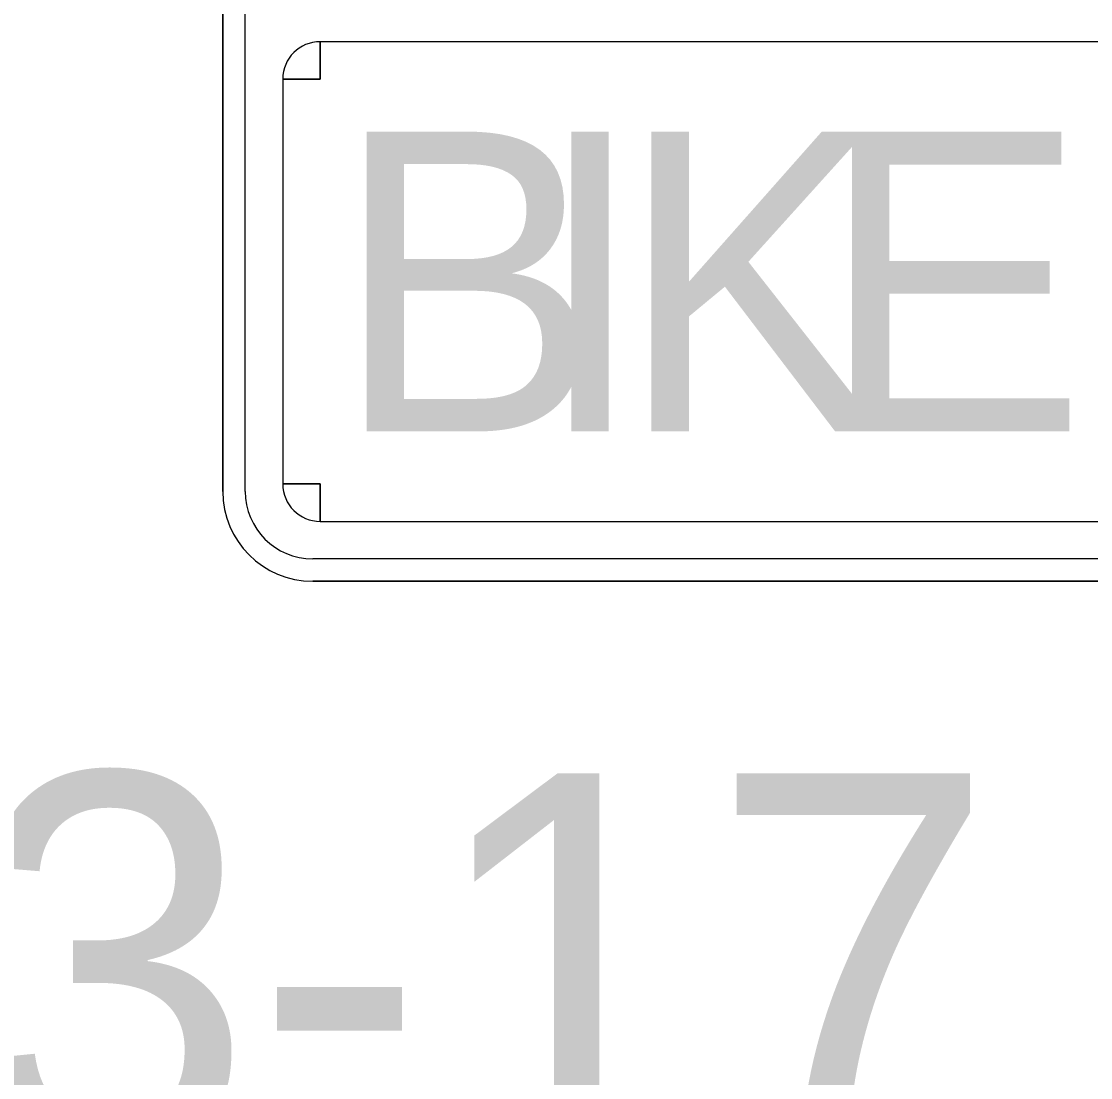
# Model space of a CAD drawing. Extents: x 99958 to 100176, y 99935 to 100011.
# Drawn here: x 100064.6385 to 100064.8391, y 99973.3413 to 99973.5395 of the extents above; entities that cross this region are included whole.
import ezdxf

# ---------------------------------------------------------------- set-up
doc = ezdxf.new("R2010")
doc.units = 0
doc.layers.add('TR_SN_ConstructionSigns', color=7, linetype='Continuous')

msp = doc.modelspace()

# ---------------------------------------------------------------- linework, layer by layer
at = {"layer": 'TR_SN_ConstructionSigns'}
for p, q in [((100064.67625, 99973.68758), (100064.67625, 99973.45133)), ((100064.67625, 99973.68758), (100064.67625, 99973.45133)), ((100064.67625, 99973.45133), (100064.67625, 99973.68758)), ((100064.68047, 99973.45133), (100064.68047, 99973.68758)), ((100064.69454, 99973.52867), (100064.69454, 99973.5357)), ((100064.99547, 99973.5357), (100064.69454, 99973.5357)), ((100064.69454, 99973.5357), (100064.69454, 99973.52867)), ((100064.6875, 99973.52867), (100064.69454, 99973.52867)), ((100064.69454, 99973.52867), (100064.6875, 99973.52867)), ((100064.6875, 99973.52867), (100064.6875, 99973.45273)), ((100064.69454, 99973.45273), (100064.6875, 99973.45273)), ((100064.6875, 99973.45273), (100064.69454, 99973.45273)), ((100064.69454, 99973.4457), (100064.69454, 99973.45273)), ((100064.69454, 99973.45273), (100064.69454, 99973.4457)), ((100064.69454, 99973.4457), (100064.99547, 99973.4457)), ((100064.99688, 99973.43867), (100064.69313, 99973.43867)), ((100064.69313, 99973.43445), (100064.99688, 99973.43445)), ((100064.69313, 99973.43445), (100064.99688, 99973.43445)), ((100064.99688, 99973.43445), (100064.69313, 99973.43445))]:
    msp.add_line(p, q, dxfattribs=at)
for centre, radius, start, end in [((100064.69454, 99973.52867), 0.00703, 90, 180), ((100064.69454, 99973.45273), 0.00703, 180, 270), ((100064.69313, 99973.45133), 0.01688, 180, 270), ((100064.69313, 99973.45133), 0.01688, 180, 270), ((100064.69313, 99973.45133), 0.01688, 180, 270), ((100064.69313, 99973.45133), 0.01266, 180, 270)]:
    msp.add_arc(centre, radius, start, end, dxfattribs=at)

# ---------------------------------------------------------------- texts
for s, p in [('B', (100064.69709, 99973.46258)), ('I', (100064.73472, 99973.46258)), ('K', (100064.75053, 99973.46258)), ('E', (100064.78816, 99973.46258))]:
    msp.add_text(s, height=0.05625, dxfattribs=at).set_placement(p)
msp.add_text('R3-17 (B/W)', height=0.072, rotation=360, dxfattribs=at).set_placement((100064.55905, 99973.32645))

doc.saveas('drawing.dxf')
